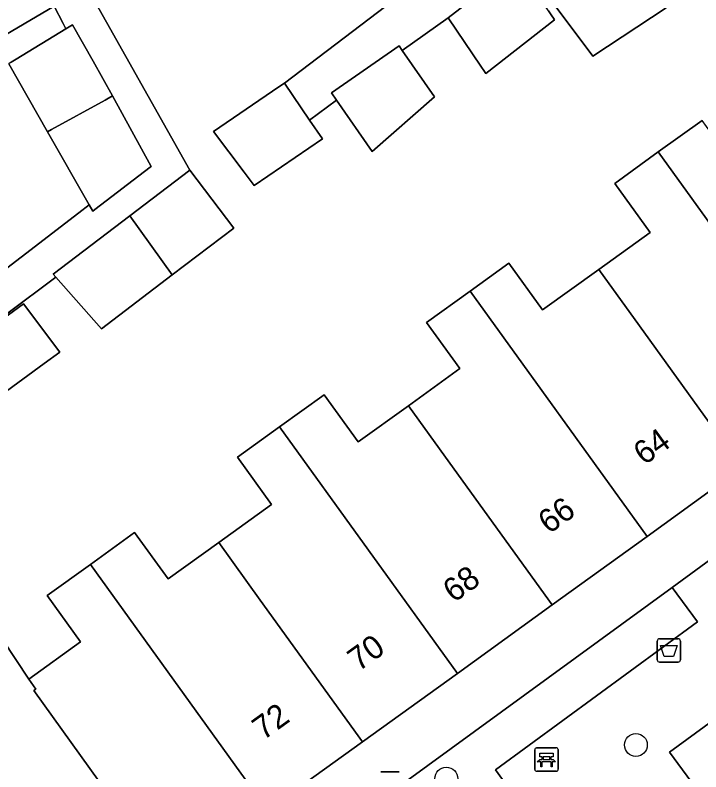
# Model space of a CAD drawing. Extents: x 159817 to 160765, y 380688 to 381638.
# Drawn here: x 159915.81 to 159945.18, y 381278.22 to 381310.61 of the extents above; entities that cross this region are included whole.
import ezdxf

# ---------------------------------------------------------------- set-up
doc = ezdxf.new("R2010")
doc.units = 0
for name, color, linetype in [('IMGEO_Afvalbak', 7, 'Continuous'), ('IMGEO_Bank', 7, 'Continuous'), ('IMGEO_Boom', 7, 'Continuous'), ('IMGEO_Erf', 7, 'Continuous'), ('IMGEO_Groenvoorziening', 7, 'Continuous'), ('IMGEO_Haag', 7, 'Continuous'), ('IMGEO_Lichtmast', 7, 'Continuous'), ('IMGEO_Pand', 7, 'Continuous'), ('IMGEO_Pand_nummerreeks', 7, 'Continuous'), ('IMGEO_Terreindeel_zand', 7, 'Continuous'), ('IMGEO_Voetpad_open', 7, 'Continuous')]:
    doc.layers.add(name, color=color, linetype=linetype)

msp = doc.modelspace()

# ---------------------------------------------------------------- linework, layer by layer
at = {"layer": 'IMGEO_Afvalbak'}
for p, q in [((159943.409, 381283.912), (159944.199, 381283.912)), ((159944.199, 381283.912), (159943.409, 381283.912)), ((159943.309, 381283.012), (159943.309, 381283.812)), ((159943.309, 381283.812), (159943.309, 381283.012)), ((159944.299, 381283.812), (159944.299, 381283.012)), ((159944.299, 381283.012), (159944.299, 381283.812)), ((159944.199, 381282.912), (159943.409, 381282.912)), ((159943.409, 381282.912), (159944.199, 381282.912))]:
    msp.add_line(p, q, dxfattribs=at)
msp.add_lwpolyline([(159943.452, 381283.626), (159944.156, 381283.626), (159944.007, 381283.156), (159943.601, 381283.156), (159943.452, 381283.626)], dxfattribs=at)
for centre, start, end in [((159943.409, 381283.812), 90, 180), ((159943.409, 381283.812), 90, 180), ((159944.199, 381283.812), 0, 90), ((159944.199, 381283.812), 360, 90), ((159943.409, 381283.012), 180, 270), ((159943.409, 381283.012), 180, 270), ((159944.199, 381283.012), 270, 0), ((159944.199, 381283.012), 270, 0)]:
    msp.add_arc(centre, 0.1, start, end, dxfattribs=at)
at = {"layer": 'IMGEO_Bank'}
for p, q in [((159938.064, 381278.319), (159938.064, 381279.16)), ((159938.064, 381279.16), (159938.064, 381278.319)), ((159938.139, 381279.244), (159938.98, 381279.244)), ((159938.98, 381279.244), (159938.139, 381279.244)), ((159939.064, 381279.169), (159939.064, 381278.328)), ((159939.064, 381278.328), (159939.064, 381279.169)), ((159938.373, 381278.75), (159938.373, 381278.856)), ((159938.417, 381278.856), (159938.417, 381278.75)), ((159938.705, 381278.862), (159938.423, 381278.862)), ((159938.423, 381278.744), (159938.705, 381278.744)), ((159938.711, 381278.75), (159938.711, 381278.856)), ((159938.755, 381278.856), (159938.755, 381278.75)), ((159938.761, 381278.642), (159938.368, 381278.642)), ((159938.989, 381278.244), (159938.148, 381278.244)), ((159938.148, 381278.244), (159938.989, 381278.244))]:
    msp.add_line(p, q, dxfattribs=at)
for points in [[(159938.367, 381278.862), (159938.281, 381278.862), (159938.281, 381279.023), (159938.844, 381279.023), (159938.844, 381278.862), (159938.761, 381278.862)], [(159938.311, 381278.642), (159938.169, 381278.642), (159938.281, 381278.744), (159938.367, 381278.744)], [(159938.761, 381278.744), (159938.844, 381278.744), (159938.956, 381278.642), (159938.817, 381278.642)], [(159938.361, 381278.635), (159938.361, 381278.428), (159938.318, 381278.428), (159938.318, 381278.635)], [(159938.811, 381278.635), (159938.811, 381278.428), (159938.767, 381278.428), (159938.767, 381278.635)]]:
    msp.add_lwpolyline(points, dxfattribs=at)
for centre, radius, start, end in [((159938.142, 381279.166), 0.0779, 92.4484, 184.2845), ((159938.142, 381279.166), 0.0779, 92.4484, 184.2845), ((159938.986, 381279.166), 0.0779, 2.4484, 94.2845), ((159938.986, 381279.166), 0.0779, 2.4484, 94.2845), ((159938.366, 381278.855), 0.00671, 2.8957, 87.1043), ((159938.366, 381278.751), 0.00671, 272.8957, 357.1043), ((159938.423, 381278.855), 0.00671, 92.8957, 177.1043), ((159938.423, 381278.751), 0.00671, 182.8957, 267.1043), ((159938.705, 381278.855), 0.00671, 2.8957, 87.1043), ((159938.705, 381278.751), 0.00671, 272.8957, 357.1043), ((159938.762, 381278.855), 0.00671, 92.8957, 177.1043), ((159938.762, 381278.751), 0.00671, 182.8957, 267.1043), ((159938.311, 381278.635), 0.00671, 2.8957, 87.1043), ((159938.368, 381278.635), 0.00671, 92.8957, 177.1043), ((159938.76, 381278.635), 0.00671, 2.8957, 87.1043), ((159938.817, 381278.635), 0.00671, 92.8957, 177.1043), ((159938.142, 381278.322), 0.0779, 182.4484, 274.2845), ((159938.142, 381278.322), 0.0779, 182.4484, 274.2845), ((159938.986, 381278.322), 0.0779, 272.4484, 4.2845), ((159938.986, 381278.322), 0.0779, 272.4484, 4.2845)]:
    msp.add_arc(centre, radius, start, end, dxfattribs=at)
at = {"layer": 'IMGEO_Boom'}
for centre in [(159942.394, 381279.368), (159934.274, 381277.924)]:
    msp.add_circle(centre, 0.489, dxfattribs=at)
at = {"layer": 'IMGEO_Erf'}
for points in [[(159938.644, 381310.801), (159938.795, 381310.579), (159938.859, 381310.485), (159938.91, 381310.409), (159935.962, 381308.118), (159935.91, 381308.194), (159935.756, 381308.42), (159934.351, 381310.488), (159932.385, 381309.099), (159933.767, 381307.111), (159931.095, 381304.778), (159929.567, 381306.977), (159928.418, 381306.112), (159928.967, 381305.308), (159926.051, 381303.322), (159925.623, 381303.888), (159924.309, 381305.626), (159927.108, 381307.535), (159927.34, 381307.693), (159937.511, 381315.429)], [(159915.458, 381315.062), (159917.576, 381311.386), (159918.771, 381312.024), (159923.291, 381303.972), (159925.177, 381301.493), (159922.543, 381299.489), (159919.516, 381297.186), (159917.549, 381299.394), (159915.46, 381297.818)], [(159943.691, 381310.928), (159940.553, 381308.85), (159938.814, 381311.182)], [(159915.639, 381308.59), (159915.858, 381308.723), (159917.988, 381310.019), (159917.862, 381310.249), (159917.49, 381310.994), (159910.567, 381306.933)], [(159908.642, 381294.557), (159918.541, 381302.149), (159918.982, 381302.488), (159917.198, 381305.617), (159915.538, 381308.528)], [(159914.19, 381285.509), (159916.396, 381282.185), (159918.612, 381283.782), (159917.186, 381285.76), (159919.032, 381287.091), (159920.928, 381288.458), (159922.359, 381286.472), (159924.528, 381288.036), (159926.785, 381289.663), (159925.33, 381291.681), (159927.136, 381292.983), (159929.047, 381294.361), (159930.505, 381292.339), (159932.658, 381293.891), (159934.858, 381295.478), (159933.433, 381297.453), (159935.296, 381298.797), (159936.958, 381299.995), (159938.401, 381297.993), (159940.804, 381299.726), (159943.001, 381301.31), (159941.487, 381303.409), (159943.352, 381304.754), (159945.227, 381306.106)], [(159912.794, 381295.783), (159916.164, 381298.25), (159917.72, 381296.188), (159917.056, 381295.702), (159914.306, 381293.689)]]:
    msp.add_lwpolyline(points, dxfattribs=at)
at = {"layer": 'IMGEO_Groenvoorziening'}
for points in [[(159945.034, 381284.633), (159943.953, 381286.112), (159928.168, 381274.619), (159929.263, 381273.143), (159935.518, 381277.669), (159937.889, 381274.416)], [(159939.211, 381274.16), (159939.322, 381274.241), (159936.378, 381278.301), (159945.034, 381284.633)]]:
    msp.add_lwpolyline(points, dxfattribs=at)
at = {"layer": 'IMGEO_Haag'}
msp.add_lwpolyline([(159939.211, 381274.16), (159939.322, 381274.241), (159936.378, 381278.301), (159945.034, 381284.633), (159943.953, 381286.112), (159928.168, 381274.619), (159929.263, 381273.143), (159935.518, 381277.669), (159937.889, 381274.416)], dxfattribs=at)
at = {"layer": 'IMGEO_Lichtmast'}
for p, q in [((159931.466, 381278.216), (159932.256, 381278.216)), ((159932.256, 381278.216), (159931.466, 381278.216))]:
    msp.add_line(p, q, dxfattribs=at)
at = {"layer": 'IMGEO_Pand'}
for points in [[(159915.458, 381315.062), (159915.357, 381315.004), (159913.036, 381313.667), (159909.973, 381311.903), (159908.415, 381311.006), (159910.567, 381306.933), (159917.49, 381310.994), (159917.724, 381311.131), (159917.666, 381311.231), (159917.576, 381311.386)], [(159943.691, 381310.928), (159942.087, 381313.35), (159938.814, 381311.182), (159940.553, 381308.85)], [(159938.644, 381310.801), (159938.521, 381310.983), (159937.3, 381312.78), (159934.351, 381310.488), (159935.756, 381308.42), (159935.91, 381308.194), (159935.962, 381308.118), (159938.91, 381310.409), (159938.859, 381310.485), (159938.795, 381310.579)], [(159917.988, 381310.019), (159915.858, 381308.723), (159915.639, 381308.59), (159915.538, 381308.528), (159917.198, 381305.617), (159917.369, 381305.721), (159919.663, 381306.967), (159919.978, 381307.15), (159919.16, 381308.64), (159918.267, 381310.189)], [(159932.385, 381309.099), (159932.251, 381309.292), (159929.356, 381307.28), (159929.567, 381306.977), (159931.095, 381304.778), (159933.767, 381307.111)], [(159928.418, 381306.112), (159927.34, 381307.693), (159927.108, 381307.535), (159924.309, 381305.626), (159925.623, 381303.888), (159926.051, 381303.322), (159928.967, 381305.308)], [(159919.978, 381307.15), (159919.663, 381306.967), (159917.369, 381305.721), (159917.198, 381305.617), (159918.982, 381302.488), (159919.135, 381302.22), (159919.229, 381302.293), (159921.592, 381304.105), (159921.632, 381304.135)], [(159943.352, 381304.754), (159950.998, 381294.159), (159955.06, 381297.091), (159950.673, 381303.17), (159948.918, 381305.601), (159946.718, 381304.038), (159945.227, 381306.106)], [(159943.352, 381304.754), (159941.487, 381303.409), (159943.001, 381301.31), (159940.804, 381299.726), (159942.552, 381297.303), (159946.936, 381291.228), (159950.998, 381294.159)], [(159920.725, 381302.02), (159922.543, 381299.489), (159925.177, 381301.493), (159923.291, 381303.972)], [(159920.725, 381302.02), (159917.438, 381299.519), (159917.549, 381299.394), (159919.516, 381297.186), (159922.543, 381299.489)], [(159942.874, 381288.296), (159946.936, 381291.228), (159942.552, 381297.303), (159940.804, 381299.726), (159938.401, 381297.993), (159936.958, 381299.995), (159935.296, 381298.797)], [(159942.874, 381288.296), (159935.296, 381298.797), (159933.433, 381297.453), (159934.858, 381295.478), (159932.658, 381293.891), (159934.432, 381291.433), (159938.812, 381285.365)], [(159912.794, 381295.783), (159914.306, 381293.689), (159917.056, 381295.702), (159917.72, 381296.188), (159916.164, 381298.25)], [(159927.136, 381292.983), (159934.75, 381282.433), (159938.812, 381285.365), (159934.432, 381291.433), (159932.658, 381293.891), (159930.505, 381292.339), (159929.047, 381294.361)], [(159927.136, 381292.983), (159925.33, 381291.681), (159926.785, 381289.663), (159924.528, 381288.036), (159926.309, 381285.569), (159930.688, 381279.502), (159934.75, 381282.433)], [(159916.396, 381282.185), (159914.19, 381285.509), (159910.973, 381290.04), (159908.186, 381288.26), (159911.58, 381283.599), (159908.11, 381281.06), (159914.122, 381272.811), (159915.964, 381274.153), (159917.013, 381272.701), (159921.01, 381275.583), (159916.606, 381281.692), (159916.701, 381281.761)], [(159919.032, 381287.091), (159926.625, 381276.57), (159930.688, 381279.502), (159926.309, 381285.569), (159924.528, 381288.036), (159922.359, 381286.472), (159920.928, 381288.458)], [(159916.396, 381282.185), (159916.701, 381281.761), (159916.606, 381281.692), (159921.01, 381275.583), (159922.465, 381273.568), (159926.625, 381276.57), (159919.032, 381287.091), (159917.186, 381285.76), (159918.612, 381283.782)]]:
    msp.add_lwpolyline(points, close=True, dxfattribs=at)
at = {"layer": 'IMGEO_Terreindeel_zand'}
msp.add_lwpolyline([(159953.428, 381286.065), (159943.829, 381279.059), (159948.891, 381272.191), (159958.469, 381279.172)], close=True, dxfattribs=at)
at = {"layer": 'IMGEO_Voetpad_open'}
for points in [[(159937.511, 381315.429), (159927.34, 381307.693), (159928.418, 381306.112), (159929.567, 381306.977), (159929.356, 381307.28), (159932.251, 381309.292), (159932.385, 381309.099), (159934.351, 381310.488), (159937.3, 381312.78)], [(159915.46, 381297.818), (159917.549, 381299.394), (159917.438, 381299.519), (159920.725, 381302.02), (159923.291, 381303.972), (159918.771, 381312.024), (159917.576, 381311.386), (159917.666, 381311.231), (159917.724, 381311.131), (159917.49, 381310.994), (159917.862, 381310.249), (159917.988, 381310.019), (159918.267, 381310.189), (159919.16, 381308.64), (159919.978, 381307.15), (159921.632, 381304.135), (159921.592, 381304.105), (159919.229, 381302.293), (159919.135, 381302.22), (159918.982, 381302.488), (159918.541, 381302.149), (159908.642, 381294.557)], [(159928.168, 381274.619), (159943.953, 381286.112), (159946.408, 381287.912), (159962.646, 381299.714), (159963.72, 381298.234), (159966.715, 381294.128), (159967.693, 381294.838), (159964.722, 381298.96), (159963.625, 381300.445), (159972.788, 381307.097), (159971.406, 381308.887), (159967.247, 381305.886), (159963.185, 381302.954), (159959.123, 381300.023), (159955.06, 381297.091), (159950.998, 381294.159), (159946.936, 381291.228), (159942.874, 381288.296), (159938.812, 381285.365), (159934.75, 381282.433), (159930.688, 381279.502), (159926.625, 381276.57)]]:
    msp.add_lwpolyline(points, dxfattribs=at)
for points in [[(159963.13, 381284.119), (159959.604, 381288.981), (159956.615, 381293.074), (159947.492, 381286.426), (159946.408, 381287.912), (159943.953, 381286.112), (159945.034, 381284.633), (159936.378, 381278.301), (159939.322, 381274.241), (159942.909, 381269.333), (159945.837, 381265.301), (159954.597, 381271.672), (159955.676, 381270.159), (159957.647, 381271.588), (159956.554, 381273.113), (159966.101, 381280.048)], [(159958.469, 381279.172), (159948.891, 381272.191), (159943.829, 381279.059), (159953.428, 381286.065)]]:
    msp.add_lwpolyline(points, close=True, dxfattribs=at)

# ---------------------------------------------------------------- texts
at = {"layer": 'IMGEO_Pand_nummerreeks'}
for s, p in [('64', (159942.751, 381291.315)), ('66', (159938.673, 381288.372)), ('68', (159934.597, 381285.431)), ('70', (159930.519, 381282.487)), ('72', (159926.435, 381279.541))]:
    msp.add_text(s, height=1, rotation=35.8169, dxfattribs=at).set_placement(p)

doc.saveas('drawing.dxf')
